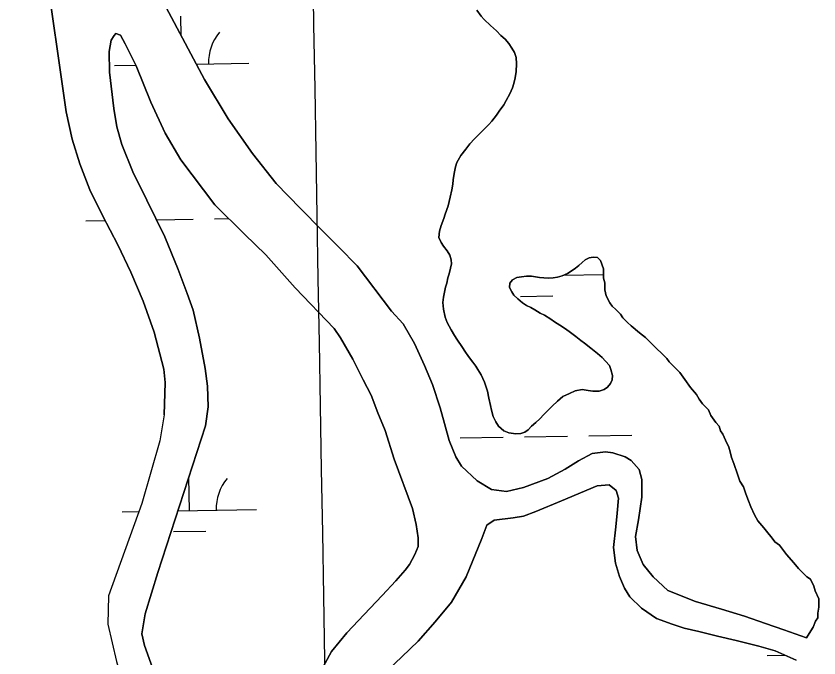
# Model space of a CAD drawing. Extents: x 3887375 to 3925618, y 296674 to 322633.
# Drawn here: x 3907268 to 3907866, y 307160 to 307638 of the extents above; entities that cross this region are included whole.
import ezdxf

# ---------------------------------------------------------------- set-up
doc = ezdxf.new("R2010")
doc.units = 0
for name, color, linetype in [('V-GRID-MAJR', 7, 'Continuous'), ('V-TOPO-SHOR', 7, 'Continuous'), ('V-WETL-SWMP', 7, 'Continuous')]:
    doc.layers.add(name, color=color, linetype=linetype)

msp = doc.modelspace()

# ---------------------------------------------------------------- linework, layer by layer
at = {"layer": 'V-GRID-MAJR'}
msp.add_spline([(3907580.12, 302379.41), (3907476.16, 308435.86), (3907372.14, 314495.79), (3907268.13, 320555.71), (3907268.07, 320559.18)], degree=3, dxfattribs=at)
at = {"layer": 'V-TOPO-SHOR'}
for points in [[(3907284.4, 307830.1), (3907295.98, 307817.08), (3907307.6, 307800.54), (3907313.09, 307786.77), (3907319.35, 307766.44), (3907329.85, 307742.17), (3907337.96, 307724.2), (3907353.69, 307691.53), (3907373.65, 307656.56), (3907408.38, 307590.79), (3907425.95, 307561.65), (3907444.19, 307535.8), (3907461.71, 307513.45), (3907479.89, 307494.63), (3907495.72, 307478.59), (3907508.47, 307465.81), (3907522.17, 307451.87), (3907547.62, 307418.11)], [(3907378.5, 307340.89), (3907379.25, 307365.03), (3907378.23, 307375.09), (3907370.98, 307402.43), (3907362.83, 307425.56), (3907353.51, 307447.27), (3907343.98, 307467.57), (3907332.56, 307489.49), (3907323.04, 307508.62), (3907315.62, 307528), (3907309.84, 307546.46), (3907305.46, 307566.8), (3907300.5, 307601.66), (3907294.29, 307644.71)], [(3907590.63, 307445.98), (3907591.75, 307450.36), (3907592.41, 307453.59), (3907592.16, 307456.59), (3907591.21, 307460.03), (3907589.11, 307463.24), (3907586.55, 307466.68), (3907584.68, 307469.42), (3907583.04, 307473.1), (3907583.46, 307477.94), (3907584.81, 307482.09), (3907586.61, 307487.18), (3907587.74, 307490.41), (3907589.99, 307496.65), (3907591.32, 307503.11), (3907592.66, 307508.65), (3907593.31, 307512.8), (3907593.75, 307516.03), (3907594.4, 307520.87), (3907595.51, 307525.72), (3907596.41, 307528.95), (3907599.36, 307534.27), (3907603.01, 307538.91), (3907606.2, 307542.85), (3907609.62, 307546.56), (3907612.59, 307549.58), (3907615.34, 307552.36), (3907620.13, 307557.47), (3907622.42, 307559.79), (3907625.83, 307564.2), (3907627.88, 307567.21), (3907631.3, 307572.07), (3907633.12, 307575.31), (3907635.84, 307580.17), (3907637.88, 307584.79), (3907638.77, 307587.8), (3907639.89, 307592.18), (3907640.54, 307596.79), (3907640.96, 307602.56), (3907640.69, 307607.39), (3907639.27, 307611.06), (3907637.41, 307614.27), (3907635.08, 307617.71), (3907632.29, 307620.91), (3907629.27, 307623.65), (3907626.02, 307627.08), (3907621.38, 307631.19), (3907616.73, 307635.53), (3907614.64, 307638.04), (3907611.38, 307642.62)], [(3907505.05, 307405.16), (3907475.88, 307435.61), (3907454.13, 307460.26), (3907438.31, 307475.59), (3907416.12, 307497.43), (3907390.78, 307530.96), (3907379.14, 307551.01), (3907368.42, 307573.87), (3907357.42, 307601.19), (3907349.32, 307617.52), (3907345.76, 307624.05), (3907342.47, 307625.19), (3907341.07, 307623.78), (3907339, 307620.25), (3907337.42, 307611.8), (3907337.55, 307596.34), (3907340.81, 307569.2), (3907343.03, 307555.63), (3907346.89, 307542.54), (3907355.02, 307522), (3907365.49, 307501), (3907378.83, 307473.71), (3907388.87, 307449.19), (3907395.57, 307431.45), (3907399.89, 307418.83), (3907404.74, 307398.02), (3907408.91, 307375.34), (3907410.66, 307362.23), (3907411.25, 307346.78), (3907409.25, 307332.71)], [(3907705.63, 307449.77), (3907703.41, 307455.88), (3907701.09, 307458.16), (3907697.87, 307458.36), (3907694.88, 307457.88), (3907692.12, 307456.48), (3907689.84, 307454.39), (3907687.32, 307452.29), (3907684.8, 307450.2), (3907681.6, 307448.1), (3907678.85, 307446.23), (3907674.95, 307444.59), (3907671.5, 307443.64), (3907668.05, 307443.15), (3907664.36, 307442.89), (3907661.14, 307443.1), (3907657.91, 307443.3), (3907654.91, 307443.73), (3907651.92, 307444.17), (3907648.23, 307444.37), (3907644.55, 307443.88), (3907641.1, 307443.39), (3907637.89, 307441.53), (3907635.83, 307438.98), (3907635.63, 307435.75), (3907637.27, 307432.54), (3907638.9, 307430.02), (3907641.92, 307427.28), (3907645.4, 307424.31), (3907648.18, 307422.49), (3907651.41, 307420.9), (3907654.42, 307419.09), (3907658.36, 307416.81), (3907661.59, 307415.23), (3907666.45, 307412.27), (3907669.23, 307410.22), (3907673.17, 307407.72), (3907677.34, 307404.99), (3907681.05, 307402.26), (3907684.99, 307399.3), (3907688.7, 307396.33), (3907691.48, 307394.28), (3907696.11, 307390.63), (3907701.21, 307386.53), (3907704.69, 307383.56), (3907707.25, 307380.82), (3907710.04, 307377.62), (3907711.21, 307374.63), (3907712.4, 307370.26), (3907712.2, 307367.04), (3907710.84, 307364.26), (3907708.56, 307361.48), (3907706.04, 307359.85), (3907702.36, 307358.66), (3907697.75, 307358.63), (3907694.3, 307359.06), (3907689.69, 307359.71), (3907684.62, 307358.75), (3907680.26, 307356.87), (3907675.45, 307354.53), (3907671.33, 307351.04), (3907667.44, 307347.33), (3907664.47, 307344.31), (3907661.27, 307341.06), (3907658.3, 307338.04), (3907655.33, 307335.25), (3907652.13, 307332.46), (3907649.62, 307329.68), (3907647.1, 307328.04), (3907644.11, 307327.1), (3907640.43, 307326.84), (3907635.13, 307327.49), (3907631.43, 307329.07), (3907627.48, 307332.49), (3907625.38, 307335.7), (3907623.51, 307339.6), (3907622.32, 307344.43), (3907621.37, 307347.88), (3907620.17, 307353.39), (3907619.21, 307358.68), (3907617.08, 307365.34), (3907614.5, 307370.85), (3907612.17, 307374.75), (3907610.54, 307377.27), (3907608.44, 307380.25), (3907605.18, 307384.37), (3907602.38, 307388.26), (3907600.52, 307391.01), (3907596.32, 307397.42), (3907594.69, 307399.95), (3907592.12, 307404.3), (3907589.31, 307409.81), (3907587.67, 307413.71), (3907586.47, 307419.69), (3907585.97, 307424.75), (3907586.4, 307428.67), (3907587.29, 307432.36), (3907587.95, 307436.05), (3907588.84, 307439.05), (3907589.73, 307442.98), (3907590.63, 307445.98)], [(3907856.76, 307174.7), (3907860.21, 307180), (3907861.93, 307182.65), (3907863.63, 307187.04), (3907865.35, 307189.69), (3907865.31, 307193.2), (3907866.14, 307197.59), (3907866.07, 307203.72), (3907863.38, 307209.82), (3907862.46, 307213.32), (3907859.77, 307218.54), (3907857.13, 307220.27), (3907854.47, 307222.87), (3907850.93, 307226.33), (3907847.37, 307230.67), (3907842.05, 307236.75), (3907836.71, 307243.7), (3907833.18, 307246.29), (3907831.4, 307248.89), (3907826.96, 307254.1), (3907825.18, 307256.71), (3907820.74, 307261.92), (3907818.07, 307266.27), (3907815.37, 307272.37), (3907813.57, 307276.73), (3907811.76, 307281.97), (3907809.95, 307287.21), (3907807.27, 307291.56), (3907805.46, 307296.79), (3907802.74, 307304.65), (3907800.94, 307309.01), (3907800.02, 307313.38), (3907799.1, 307316.87), (3907796.42, 307322.1), (3907794.62, 307326.46), (3907792.83, 307329.07), (3907791.92, 307332.56), (3907789.26, 307335.16), (3907785.7, 307340.38), (3907783.9, 307344.74), (3907779.47, 307349.07), (3907776.8, 307352.55), (3907775.01, 307356.03), (3907770.57, 307361.24), (3907766.12, 307367.32), (3907762.56, 307372.54), (3907759.02, 307376), (3907754.59, 307380.34), (3907752.81, 307382.95), (3907749.27, 307386.41), (3907744.83, 307390.74), (3907740.41, 307395.07), (3907736.86, 307398.54), (3907732.44, 307401.99), (3907726.25, 307407.18), (3907723.6, 307409.78), (3907720.05, 307413.24), (3907718.27, 307415.85), (3907714.73, 307419.32), (3907712.07, 307421.92), (3907710.29, 307424.53), (3907707.6, 307429.75), (3907706.68, 307434.12), (3907706.62, 307439.38), (3907705.7, 307442.87), (3907705.67, 307446.38), (3907705.63, 307449.77)], [(3907547.62, 307418.11), (3907556.48, 307408.79), (3907564.97, 307394.22), (3907572.38, 307377.65), (3907578.23, 307363.48), (3907583.9, 307346.24), (3907587.32, 307334.45), (3907590.74, 307321.78), (3907595.7, 307309.57), (3907599.94, 307302.61), (3907611.45, 307291.78), (3907622.25, 307285.34), (3907633.44, 307283.71), (3907646.11, 307286.7), (3907664.22, 307293.47), (3907677.06, 307300.4), (3907687.07, 307306.64), (3907697.3, 307312.02), (3907707.15, 307313.44), (3907712.63, 307312.62), (3907721.86, 307309.66), (3907726.27, 307306.86), (3907732.26, 307300.14), (3907734.32, 307292.72), (3907734.25, 307279.57), (3907731.8, 307262.68), (3907729.54, 307250.17), (3907730.75, 307239.89), (3907735.24, 307229.42), (3907742.57, 307220.09), (3907753.64, 307209.91), (3907774.1, 307201.82), (3907793.44, 307196.12), (3907810.8, 307190.84), (3907826.41, 307185.32), (3907840.04, 307180.65), (3907856.76, 307174.7)], [(3907493.68, 307147.22), (3907503.13, 307164.41), (3907514.58, 307178.34), (3907527.35, 307192.06), (3907540.78, 307206.23), (3907550.95, 307217.08), (3907557.87, 307225.04), (3907561.11, 307229.46), (3907565.19, 307236.73), (3907567.53, 307242.89), (3907567.68, 307249.24), (3907566.03, 307259.3), (3907563.27, 307271.1), (3907549.72, 307307.96), (3907542.91, 307329.35), (3907537.51, 307342.43), (3907532.54, 307355.52), (3907526.72, 307367.06), (3907518.88, 307382.53), (3907509.73, 307398.2), (3907505.05, 307405.16)], [(3907378.5, 307340.89), (3907375.21, 307321.54), (3907361.68, 307274.85), (3907336.98, 307206.07), (3907336.33, 307184.99), (3907342.79, 307156.96), (3907353.75, 307119.32), (3907361.26, 307075.5), (3907360.54, 307061.44), (3907355.66, 306948.1), (3907353.28, 306925.24), (3907346.64, 306890.04), (3907344.14, 306878.6), (3907347.82, 306862.83), (3907358.63, 306838.36), (3907381.83, 306805.25), (3907388.14, 306791.27), (3907394.14, 306779.21)], [(3907409.25, 307332.71), (3907373.59, 307223.42), (3907364.27, 307192.58), (3907361.8, 307177.62), (3907363.66, 307168.86), (3907374.53, 307139.13), (3907381.04, 307106.71), (3907384.78, 307085.67), (3907387.75, 307055.85), (3907384.76, 307009.28), (3907379.07, 306967.94), (3907377.88, 306916.99), (3907373.81, 306887.97), (3907374, 306871.28), (3907375.85, 306862.52), (3907381.26, 306850.29), (3907395.5, 306832.89), (3907406.16, 306822.46), (3907418.77, 306810.17)], [(3907849.06, 307157.97), (3907833.65, 307165.03), (3907821.34, 307168.39), (3907804.43, 307172.59), (3907790.6, 307175.94), (3907776.76, 307179.51), (3907765.78, 307182.01), (3907756.76, 307184.98), (3907745.11, 307189.23), (3907733.85, 307196.77), (3907725.21, 307205.22), (3907721.2, 307211.74), (3907717.6, 307220.47), (3907714.64, 307230.29), (3907713.2, 307242.1), (3907714.78, 307257.45), (3907715.76, 307267.54), (3907716.95, 307278.72), (3907715.13, 307284.62), (3907709.83, 307288.72), (3907700.86, 307287.96), (3907674.48, 307276.94), (3907655.29, 307268.84), (3907646.13, 307265.45), (3907638.48, 307264.05), (3907624.26, 307262.36), (3907618.83, 307258.57), (3907614.99, 307248.67), (3907603.27, 307220.07), (3907592.52, 307201.33), (3907580.2, 307186.52), (3907567.66, 307172.14), (3907555.52, 307160.62), (3907541, 307146.87)]]:
    msp.add_lwpolyline(points, dxfattribs=at)
at = {"layer": 'V-WETL-SWMP'}
for p, q in [((3907391.07, 307623.55), (3907390.82, 307638.11)), ((3907341.45, 307601.25), (3907357.25, 307601.53)), ((3907402.3, 307602.3), (3907441.43, 307602.97)), ((3907320.03, 307485.44), (3907334.54, 307485.69)), ((3907372.66, 307486.34), (3907400.01, 307486.81)), ((3907416.01, 307487.09), (3907426.45, 307487.26)), ((3907676.19, 307445.11), (3907705.61, 307445.62)), ((3907643.88, 307429.13), (3907667.88, 307429.54)), ((3907598.84, 307323.7), (3907630.84, 307324.25)), ((3907646.84, 307324.52), (3907678.83, 307325.07)), ((3907694.83, 307325.35), (3907726.82, 307325.89)), ((3907397.15, 307269.49), (3907396.73, 307294.32)), ((3907347.16, 307268.63), (3907359.52, 307268.84)), ((3907388.57, 307269.34), (3907447.14, 307270.34)), ((3907385.42, 307253.85), (3907409.41, 307254.26)), ((3907827.57, 307161.43), (3907841.01, 307161.66))]:
    msp.add_line(p, q, dxfattribs=at)
for points in [[(3907866.07, 307203.72), (3907866.14, 307197.59), (3907865.31, 307193.2), (3907865.35, 307189.69), (3907863.63, 307187.05), (3907861.93, 307182.65), (3907860.21, 307180), (3907856.76, 307174.7), (3907840.04, 307180.65), (3907826.41, 307185.32), (3907810.8, 307190.84), (3907793.44, 307196.12), (3907774.1, 307201.82), (3907753.64, 307209.91), (3907742.57, 307220.09), (3907735.24, 307229.42), (3907730.74, 307239.89), (3907729.53, 307250.17), (3907731.8, 307262.68), (3907734.24, 307279.57), (3907734.32, 307292.72), (3907732.26, 307300.14), (3907726.27, 307306.86), (3907721.86, 307309.66), (3907712.63, 307312.62), (3907707.15, 307313.44), (3907697.3, 307312.02), (3907687.07, 307306.65), (3907677.06, 307300.4), (3907664.22, 307293.47), (3907646.11, 307286.7), (3907633.44, 307283.71), (3907622.25, 307285.33), (3907611.45, 307291.78), (3907599.94, 307302.61), (3907595.7, 307309.57), (3907590.74, 307321.78), (3907587.32, 307334.45), (3907583.9, 307346.24), (3907578.23, 307363.48), (3907572.38, 307377.65), (3907564.97, 307394.21), (3907556.48, 307408.79), (3907547.62, 307418.11), (3907522.17, 307451.87), (3907508.47, 307465.81), (3907495.72, 307478.59), (3907479.89, 307494.63), (3907461.71, 307513.45), (3907444.19, 307535.8), (3907425.95, 307561.65), (3907408.38, 307590.79), (3907373.65, 307656.56)], [(3907294.29, 307644.71), (3907300.5, 307601.66), (3907305.46, 307566.8), (3907309.85, 307546.46), (3907315.62, 307528), (3907323.04, 307508.62), (3907332.56, 307489.49), (3907343.98, 307467.57), (3907353.51, 307447.27), (3907362.83, 307425.56), (3907370.98, 307402.43), (3907378.23, 307375.09), (3907379.24, 307365.03), (3907378.5, 307340.89), (3907375.21, 307321.54), (3907361.68, 307274.84), (3907336.98, 307206.07), (3907336.33, 307184.99), (3907342.79, 307156.96)], [(3907611.38, 307642.62), (3907614.64, 307638.04), (3907616.73, 307635.53), (3907621.38, 307631.19), (3907626.02, 307627.08), (3907629.27, 307623.65), (3907632.29, 307620.91), (3907635.08, 307617.71), (3907637.41, 307614.27)], [(3907374.53, 307139.13), (3907363.66, 307168.86), (3907361.8, 307177.62), (3907364.27, 307192.58), (3907373.59, 307223.42), (3907409.25, 307332.71), (3907411.25, 307346.78), (3907410.65, 307362.23), (3907408.91, 307375.34), (3907404.74, 307398.02), (3907399.89, 307418.83), (3907395.57, 307431.45), (3907388.87, 307449.19), (3907378.83, 307473.71), (3907365.49, 307501), (3907355.02, 307522), (3907346.89, 307542.55), (3907343.03, 307555.63), (3907340.81, 307569.2), (3907337.55, 307596.34), (3907337.42, 307611.8), (3907339, 307620.25), (3907341.07, 307623.78), (3907342.47, 307625.19), (3907345.76, 307624.05), (3907349.32, 307617.52), (3907357.42, 307601.19), (3907368.42, 307573.87), (3907379.14, 307551.01), (3907390.78, 307530.96), (3907416.12, 307497.43), (3907438.31, 307475.59), (3907454.13, 307460.26), (3907475.88, 307435.61), (3907505.05, 307405.16), (3907509.73, 307398.2), (3907518.88, 307382.53), (3907526.72, 307367.07), (3907532.54, 307355.52), (3907537.51, 307342.43), (3907542.91, 307329.35), (3907549.72, 307307.96), (3907563.27, 307271.1), (3907566.03, 307259.3), (3907567.68, 307249.24), (3907567.53, 307242.89), (3907565.19, 307236.73), (3907561.11, 307229.46), (3907557.87, 307225.04), (3907550.95, 307217.08), (3907540.78, 307206.23), (3907527.35, 307192.06), (3907514.58, 307178.34), (3907503.13, 307164.41), (3907493.68, 307147.22)], [(3907637.41, 307614.27), (3907639.27, 307611.06), (3907640.69, 307607.39), (3907640.96, 307602.55), (3907640.54, 307596.79), (3907639.89, 307592.18), (3907638.77, 307587.8), (3907637.88, 307584.79), (3907635.84, 307580.17), (3907633.12, 307575.31), (3907631.3, 307572.07), (3907627.88, 307567.21), (3907625.83, 307564.2), (3907622.42, 307559.79), (3907620.13, 307557.47), (3907615.34, 307552.36), (3907612.59, 307549.58), (3907609.62, 307546.56), (3907606.2, 307542.85), (3907603.01, 307538.91), (3907599.36, 307534.27), (3907596.41, 307528.95), (3907595.51, 307525.72), (3907594.4, 307520.87), (3907593.75, 307516.03), (3907593.31, 307512.8), (3907592.66, 307508.65), (3907591.32, 307503.11), (3907589.99, 307496.65), (3907587.74, 307490.41), (3907586.61, 307487.18), (3907584.81, 307482.1), (3907583.46, 307477.94), (3907583.04, 307473.1), (3907584.68, 307469.42), (3907586.55, 307466.68), (3907589.11, 307463.24), (3907591.21, 307460.03), (3907592.16, 307456.59), (3907592.41, 307453.6), (3907591.75, 307450.36), (3907590.63, 307445.98), (3907589.73, 307442.98), (3907588.84, 307439.05), (3907587.95, 307436.05), (3907587.29, 307432.36), (3907586.4, 307428.67), (3907585.97, 307424.75), (3907586.47, 307419.69), (3907587.67, 307413.71), (3907589.31, 307409.81), (3907592.12, 307404.3), (3907594.69, 307399.95), (3907596.32, 307397.42), (3907600.52, 307391.01), (3907602.39, 307388.26), (3907605.18, 307384.37), (3907608.44, 307380.25), (3907610.54, 307377.27), (3907612.17, 307374.75), (3907614.5, 307370.85), (3907617.08, 307365.35), (3907619.21, 307358.68), (3907620.17, 307353.39), (3907621.37, 307347.88), (3907622.32, 307344.43), (3907623.51, 307339.6), (3907625.38, 307335.7), (3907627.48, 307332.49), (3907631.43, 307329.07), (3907635.12, 307327.49), (3907640.43, 307326.84), (3907644.11, 307327.1), (3907647.1, 307328.04), (3907649.62, 307329.68), (3907652.13, 307332.46), (3907655.33, 307335.25), (3907658.3, 307338.04), (3907661.27, 307341.06), (3907664.47, 307344.31), (3907667.44, 307347.33), (3907671.33, 307351.04), (3907675.45, 307354.53), (3907680.26, 307356.87), (3907684.62, 307358.75), (3907689.68, 307359.72), (3907694.3, 307359.06), (3907697.75, 307358.63), (3907702.36, 307358.67), (3907706.04, 307359.85), (3907708.56, 307361.48), (3907710.84, 307364.26), (3907712.2, 307367.04), (3907712.4, 307370.26), (3907711.21, 307374.63), (3907710.04, 307377.62), (3907707.25, 307380.82), (3907704.69, 307383.56), (3907701.21, 307386.53), (3907696.11, 307390.63), (3907691.48, 307394.28)], [(3907691.48, 307394.28), (3907688.7, 307396.33), (3907684.99, 307399.29), (3907681.05, 307402.26), (3907677.34, 307404.99), (3907673.17, 307407.72), (3907669.23, 307410.22), (3907666.45, 307412.27), (3907661.59, 307415.23), (3907658.36, 307416.82), (3907654.42, 307419.09), (3907651.41, 307420.9), (3907648.18, 307422.49), (3907645.4, 307424.31), (3907641.92, 307427.28), (3907638.9, 307430.02), (3907637.27, 307432.54), (3907635.63, 307435.75), (3907635.83, 307438.98), (3907637.89, 307441.53), (3907641.1, 307443.39), (3907644.55, 307443.88), (3907648.23, 307444.37), (3907651.92, 307444.17), (3907654.91, 307443.74), (3907657.91, 307443.3), (3907661.14, 307443.1), (3907664.36, 307442.89), (3907668.05, 307443.15), (3907671.5, 307443.64), (3907674.95, 307444.59), (3907678.85, 307446.23), (3907681.6, 307448.1), (3907684.8, 307450.2), (3907687.32, 307452.29), (3907689.84, 307454.38), (3907692.12, 307456.48), (3907694.88, 307457.88), (3907697.87, 307458.36), (3907701.09, 307458.16), (3907703.42, 307455.88), (3907705.63, 307449.77), (3907705.67, 307446.38), (3907705.7, 307442.87), (3907706.62, 307439.38), (3907706.68, 307434.12), (3907707.6, 307429.75), (3907710.29, 307424.53), (3907712.07, 307421.92), (3907714.73, 307419.32), (3907718.27, 307415.85), (3907720.05, 307413.24), (3907723.6, 307409.78), (3907726.25, 307407.18), (3907732.44, 307401.99), (3907736.86, 307398.54), (3907740.41, 307395.07), (3907744.83, 307390.74), (3907749.26, 307386.41), (3907752.81, 307382.94), (3907754.59, 307380.34), (3907759.02, 307376), (3907762.56, 307372.54), (3907766.12, 307367.32), (3907770.57, 307361.24), (3907775.01, 307356.03), (3907776.8, 307352.55), (3907779.47, 307349.07), (3907783.9, 307344.74), (3907785.7, 307340.38), (3907789.26, 307335.16), (3907791.92, 307332.56), (3907792.83, 307329.07), (3907794.62, 307326.46), (3907796.42, 307322.1), (3907799.1, 307316.87), (3907800.02, 307313.38), (3907800.94, 307309.01), (3907802.74, 307304.65), (3907805.46, 307296.79), (3907807.27, 307291.56), (3907809.95, 307287.21), (3907811.76, 307281.97), (3907813.57, 307276.73), (3907815.37, 307272.37), (3907818.06, 307266.27), (3907820.74, 307261.92), (3907825.18, 307256.71), (3907826.96, 307254.1), (3907831.4, 307248.89), (3907833.18, 307246.29), (3907836.71, 307243.7), (3907842.05, 307236.75), (3907847.37, 307230.67), (3907850.93, 307226.33), (3907854.47, 307222.87), (3907857.13, 307220.27), (3907859.77, 307218.54), (3907862.46, 307213.32), (3907863.38, 307209.82), (3907866.07, 307203.72)], [(3907541, 307146.87), (3907555.52, 307160.62), (3907567.66, 307172.14), (3907580.2, 307186.52), (3907592.52, 307201.33), (3907603.27, 307220.07), (3907615, 307248.67), (3907618.83, 307258.57), (3907624.26, 307262.36), (3907638.48, 307264.05), (3907646.13, 307265.45), (3907655.29, 307268.84), (3907674.48, 307276.93), (3907700.86, 307287.96), (3907709.83, 307288.72), (3907715.13, 307284.62), (3907716.95, 307278.72), (3907715.76, 307267.54), (3907714.78, 307257.45), (3907713.2, 307242.1), (3907714.64, 307230.29), (3907717.6, 307220.47), (3907721.2, 307211.74), (3907725.22, 307205.22), (3907733.85, 307196.77), (3907745.11, 307189.23), (3907756.76, 307184.98), (3907765.78, 307182.01), (3907776.76, 307179.51), (3907790.6, 307175.94), (3907804.43, 307172.59), (3907821.35, 307168.4), (3907833.65, 307165.03), (3907849.06, 307157.97)]]:
    msp.add_lwpolyline(points, dxfattribs=at)
for centre in [(3907446.67, 307603.54), (3907452.38, 307270.91)]:
    msp.add_arc(centre, 35.25, 140.21154, 181.75519, dxfattribs=at)

doc.saveas('drawing.dxf')
